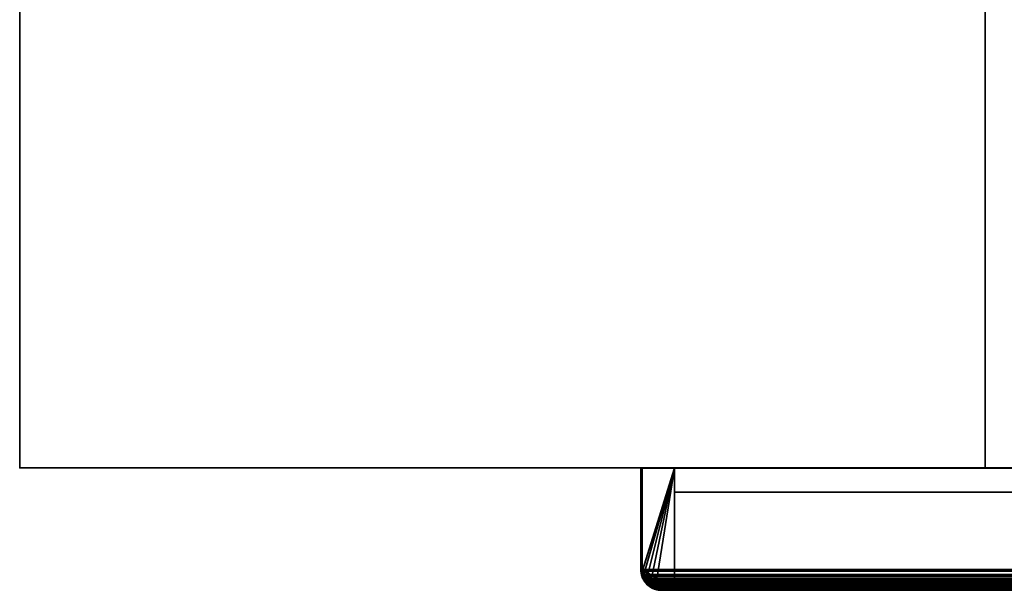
# Model space of a CAD drawing. Header units: millimetres. Extents: x -490 to 6690, y -115 to 152.
# Tile 478 of 656: x 2410 to 2563, y -25 to 64. Entities that reach past the tile are written whole.
import ezdxf

# ---------------------------------------------------------------- set-up
doc = ezdxf.new("R2010")
doc.units = ezdxf.units.MM
doc.layers.add('151', color=253, linetype='Continuous')

# ---------------------------------------------------------------- blocks, each defined once
blk = doc.blocks.new('UG_SURFACE_003')
at = {"layer": '151', "color": 252, "linetype": 'Continuous', "lineweight": 35}
for points in [[(2410, -6.2, -7.5), (2410, 133.2, -7.5), (2560, 133.2, -7.5), (2560, -6.2, -7.5)], [(2410, -6.2, 2202.5), (2410, 133.2, 2202.5), (2410, 133.2, -7.5), (2410, -6.2, -7.5)], [(3590, -6.2, 2202.5), (3590, 133.2, 2202.5), (2410, 133.2, 2202.5), (2410, -6.2, 2202.5)], [(2560, -6.2, 2052.5), (2560, 133.2, 2052.5), (3440, 133.2, 2052.5), (3440, -6.2, 2052.5)], [(2560, -6.2, -7.5), (2560, 133.2, -7.5), (2560, 133.2, 2052.5), (2560, -6.2, 2052.5)], [(3590, -6.2, 2202.5), (2410, -6.2, 2202.5), (2560, -6.2, 2052.5), (3440, -6.2, 2052.5)], [(2410, -6.2, 2202.5), (2410, -6.2, -7.5), (2560, -6.2, -7.5), (2560, -6.2, 2052.5)]]:
    blk.add_3dface(points, dxfattribs=at)
blk = doc.blocks.new('UG_SURFACE_225')
at = {"layer": '151', "color": 14, "linetype": 'Continuous', "lineweight": 35}
for points in [[(2506.75, -22, 2100.75), (2506.75, -6.25, 2100.75), (2506.75, -6.25, -7.5), (2506.75, -22, -7.5)], [(2506.75, -22, -7.5), (2506.75, -6.25, -7.5), (2511.75, -6.25, -7.5), (2511.75, -25, -7.5)], [(2511.75, -6.25, 2095.75), (2506.75, -6.25, 2100.75), (2506.75, -22, 2100.75), (2506.78, -22.18, 2100.72)], [(2511.75, -6.25, 2095.75), (2511.75, -6.25, -7.5), (2506.75, -6.25, -7.5), (2506.75, -6.25, 2100.75)], [(2506.78, -22.18, 2100.72), (2506.9, -22.93, 2100.6), (2506.92, -22.97, 2100.58), (2511.75, -6.25, 2095.75)], [(2506.92, -22.97, 2100.58), (2507.34, -23.78, 2100.16), (2511.75, -6.25, 2095.75)], [(2511.75, -6.25, 2095.75), (2507.34, -23.78, 2100.16), (2507.35, -23.8, 2100.15), (2507.99, -24.35, 2099.51)], [(2511.75, -6.25, 2095.75), (2507.99, -24.35, 2099.51), (2508.31, -24.63, 2099.19), (2508.81, -24.76, 2098.69)], [(2508.81, -24.76, 2098.69), (2509.75, -25, 2097.75), (2511.75, -25, 2095.75), (2511.75, -6.25, 2095.75)], [(2511.75, -6.25, -7.5), (2511.75, -6.25, 2095.75), (2511.75, -25, 2095.75), (2511.75, -25, -7.5)], [(2506.75, -22, -7.5), (2506.79, -22.18, -7.5), (2506.78, -22.18, 2100.72)], [(2506.78, -22.18, 2100.72), (2506.75, -22, 2100.75), (2506.75, -22, -7.5)], [(2511.75, -25, -7.5), (2506.79, -22.18, -7.5), (2506.75, -22, -7.5)], [(2506.9, -22.93, 2100.6), (2506.78, -22.18, 2100.72), (2506.79, -22.18, -7.5)], [(2506.79, -22.18, -7.5), (2506.94, -22.97, -7.5), (2506.92, -22.97, 2100.58)], [(2506.92, -22.97, 2100.58), (2506.9, -22.93, 2100.6), (2506.79, -22.18, -7.5)], [(2511.75, -25, -7.5), (2506.94, -22.97, -7.5), (2506.79, -22.18, -7.5)], [(2507.34, -23.78, 2100.16), (2506.92, -22.97, 2100.58), (2506.94, -22.97, -7.5)], [(2506.94, -22.97, -7.5), (2506.98, -23.15, -7.5), (2507.34, -23.78, 2100.16)], [(2507.38, -23.75, -7.5), (2506.98, -23.15, -7.5), (2506.94, -22.97, -7.5), (2511.75, -25, -7.5)], [(2506.98, -23.15, -7.5), (2507.38, -23.75, -7.5), (2507.34, -23.78, 2100.16)], [(2507.35, -23.8, 2100.15), (2507.34, -23.78, 2100.16), (2507.38, -23.75, -7.5)], [(2507.99, -24.35, 2099.51), (2507.35, -23.8, 2100.15), (2507.38, -23.75, -7.5)], [(2507.38, -23.75, -7.5), (2507.63, -24.12, -7.5), (2507.99, -24.35, 2099.51)], [(2508, -24.37, -7.5), (2507.63, -24.12, -7.5), (2507.38, -23.75, -7.5), (2511.75, -25, -7.5)], [(2507.63, -24.12, -7.5), (2508, -24.37, -7.5), (2507.99, -24.35, 2099.51)], [(2508.31, -24.63, 2099.19), (2507.99, -24.35, 2099.51), (2508, -24.37, -7.5)], [(2508, -24.37, -7.5), (2508.6, -24.77, -7.5), (2508.81, -24.76, 2098.69)], [(2508.81, -24.76, 2098.69), (2508.31, -24.63, 2099.19), (2508, -24.37, -7.5)], [(2508, -24.37, -7.5), (2511.75, -25, -7.5), (2509.75, -25, -7.5), (2508.8, -24.81, -7.5)], [(2508.8, -24.81, -7.5), (2508.6, -24.77, -7.5), (2508, -24.37, -7.5)], [(2508.6, -24.77, -7.5), (2508.8, -24.81, -7.5), (2508.81, -24.76, 2098.69)], [(2509.75, -25, 2097.75), (2508.81, -24.76, 2098.69), (2508.8, -24.81, -7.5)], [(2508.8, -24.81, -7.5), (2509.75, -25, -7.5), (2509.75, -25, 2097.75)], [(2509.75, -25, 2097.75), (2509.75, -25, -7.5), (2511.75, -25, -7.5), (2511.75, -25, 2095.75)]]:
    blk.add_3dface(points, dxfattribs=at)
blk = doc.blocks.new('UG_SURFACE_226')
at = {"layer": '151', "color": 41, "linetype": 'Continuous', "lineweight": 35}
for points in [[(2511.75, -10, -7.5), (2581.75, -10, -7.5), (2581.75, -25, -7.5), (2511.75, -25, -7.5)], [(2511.75, -25, 2095.75), (2511.75, -10, 2095.75), (2511.75, -10, -7.5), (2511.75, -25, -7.5)], [(2581.75, -10, 2025.75), (2581.75, -10, -7.5), (2511.75, -10, -7.5), (2511.75, -10, 2095.75)], [(2511.75, -10, 2095.75), (2511.75, -25, 2095.75), (2581.75, -25, 2025.75), (2581.75, -10, 2025.75)], [(2581.75, -10, 2025.75), (2581.75, -25, 2025.75), (2581.75, -25, -7.5), (2581.75, -10, -7.5)], [(2511.75, -25, 2095.75), (2511.75, -25, -7.5), (2581.75, -25, -7.5), (2581.75, -25, 2025.75)]]:
    blk.add_3dface(points, dxfattribs=at)
blk = doc.blocks.new('UG_SURFACE_227')
at = {"layer": '151', "color": 7, "linetype": 'Continuous', "lineweight": 35}
for points in [[(2586.75, -22, -7.5), (2586.75, 16, -7.5), (2587, 16, -7.5), (2587, -22, -7.5)], [(2586.75, 16, -7.5), (2586.75, -22, -7.5), (2586.75, -22, 2020.75), (2586.75, 16, 2020.75)], [(2586.75, 16, 2020.75), (2587, 16, 2020.5), (2587, 16, -7.5), (2586.75, 16, -7.5)], [(2587, -22, 2020.5), (2587, 16, 2020.5), (2586.75, 16, 2020.75), (2586.75, -22, 2020.75)], [(2587, 16, 2020.5), (2587, -22, 2020.5), (2587, -22, -7.5), (2587, 16, -7.5)], [(2506.5, -22, 2101), (2506.5, -6.25, 2101), (2506.5, -6.25, -7.5), (2506.5, -22, -7.5)], [(2506.75, -22, 2100.75), (2506.75, -6.25, 2100.75), (2506.5, -6.25, 2101), (2506.5, -22, 2101)], [(2506.75, -6.25, -7.5), (2506.75, -22, -7.5), (2506.5, -22, -7.5), (2506.5, -6.25, -7.5)], [(2506.5, -6.25, 2101), (2506.75, -6.25, 2100.75), (2506.75, -6.25, -7.5), (2506.5, -6.25, -7.5)], [(2506.75, -22, -7.5), (2506.75, -6.25, -7.5), (2506.75, -6.25, 2100.75), (2506.75, -22, 2100.75)], [(2506.5, -22, -7.5), (2506.69, -22.98, -7.5), (2506.66, -23.01, 2100.84)], [(2506.66, -23.01, 2100.84), (2506.5, -22, 2101), (2506.5, -22, -7.5)], [(2506.75, -22, -7.5), (2506.94, -22.9, -7.5), (2506.69, -22.98, -7.5), (2506.5, -22, -7.5)], [(2506.5, -22, 2101), (2506.66, -23.01, 2100.84), (2506.85, -22.79, 2100.65), (2506.75, -22, 2100.75)], [(2506.98, -23.09, 2100.52), (2506.85, -22.79, 2100.65), (2506.66, -23.01, 2100.84), (2506.75, -23.18, 2100.75)], [(2506.74, -23.19, -7.5), (2506.69, -22.98, -7.5), (2506.94, -22.9, -7.5), (2506.98, -23.1, -7.5)], [(2506.75, -22, -7.5), (2506.75, -22, 2100.75), (2506.85, -22.79, 2100.65)], [(2506.85, -22.79, 2100.65), (2506.94, -22.9, -7.5), (2506.75, -22, -7.5)], [(2506.94, -22.9, -7.5), (2506.85, -22.79, 2100.65), (2506.98, -23.09, 2100.52)], [(2506.98, -23.09, 2100.52), (2506.98, -23.1, -7.5), (2506.94, -22.9, -7.5)], [(2586.52, -23.09, 2020.98), (2586.72, -22.16, -7.5), (2586.55, -23.03, -7.5)], [(2586.72, -22.16, -7.5), (2586.52, -23.09, 2020.98), (2586.65, -22.79, 2020.85)], [(2586.74, -23.17, 2020.76), (2586.89, -22.85, 2020.61), (2586.65, -22.79, 2020.85), (2586.52, -23.09, 2020.98)], [(2586.55, -23.03, -7.5), (2586.72, -22.16, -7.5), (2586.97, -22.18, -7.5), (2586.79, -23.11, -7.5)], [(2586.65, -22.79, 2020.85), (2586.75, -22, -7.5), (2586.72, -22.16, -7.5)], [(2586.65, -22.79, 2020.85), (2586.75, -22, 2020.75), (2586.75, -22, -7.5)], [(2586.75, -22, 2020.75), (2586.65, -22.79, 2020.85), (2586.89, -22.85, 2020.61), (2587, -22, 2020.5)], [(2586.72, -22.16, -7.5), (2586.75, -22, -7.5), (2587, -22, -7.5), (2586.97, -22.18, -7.5)], [(2586.89, -22.85, 2020.61), (2586.74, -23.17, 2020.76), (2586.77, -23.2, -7.5)], [(2586.77, -23.2, -7.5), (2586.78, -23.19, -7.5), (2587, -22, 2020.5)], [(2587, -22, 2020.5), (2586.89, -22.85, 2020.61), (2586.77, -23.2, -7.5)], [(2587, -22, 2020.5), (2586.78, -23.19, -7.5), (2586.79, -23.11, -7.5)], [(2587, -22, 2020.5), (2586.79, -23.11, -7.5), (2586.97, -22.18, -7.5)], [(2586.97, -22.18, -7.5), (2587, -22, -7.5), (2587, -22, 2020.5)], [(2506.75, -23.18, 2100.75), (2506.66, -23.01, 2100.84), (2506.69, -22.98, -7.5)], [(2506.69, -22.98, -7.5), (2506.74, -23.19, -7.5), (2506.75, -23.18, 2100.75)], [(2506.98, -23.1, -7.5), (2506.99, -23.18, -7.5), (2506.74, -23.24, -7.5), (2506.74, -23.19, -7.5)], [(2507.15, -23.95, 2100.35), (2506.75, -23.18, 2100.75), (2506.74, -23.19, -7.5)], [(2506.99, -23.18, -7.5), (2507.35, -23.7, -7.5), (2507.15, -23.84, -7.5), (2506.74, -23.24, -7.5)], [(2506.74, -23.19, -7.5), (2506.74, -23.24, -7.5), (2507.48, -24.23, 2100.02)], [(2507.48, -24.23, 2100.02), (2507.15, -23.95, 2100.35), (2506.74, -23.19, -7.5)], [(2507.48, -24.23, 2100.02), (2506.74, -23.24, -7.5), (2507.15, -23.84, -7.5)], [(2506.75, -23.18, 2100.75), (2507.15, -23.95, 2100.35), (2507.14, -23.47, 2100.36), (2506.98, -23.09, 2100.52)], [(2506.99, -23.18, -7.5), (2506.98, -23.09, 2100.52), (2507.14, -23.47, 2100.36)], [(2506.99, -23.18, -7.5), (2506.98, -23.1, -7.5), (2506.98, -23.09, 2100.52)], [(2507.14, -23.47, 2100.36), (2507.35, -23.7, -7.5), (2506.99, -23.18, -7.5)], [(2507.64, -24.1, 2099.86), (2507.14, -23.47, 2100.36), (2507.15, -23.95, 2100.35), (2507.48, -24.23, 2100.02)], [(2507.35, -23.7, -7.5), (2507.14, -23.47, 2100.36), (2507.64, -24.1, 2099.86)], [(2507.45, -24.3, -7.5), (2507.15, -23.84, -7.5), (2507.35, -23.7, -7.5), (2507.63, -24.12, -7.5)], [(2507.15, -23.84, -7.5), (2507.45, -24.3, -7.5), (2507.48, -24.23, 2100.02)], [(2507.64, -24.1, 2099.86), (2507.63, -24.12, -7.5), (2507.35, -23.7, -7.5)], [(2507.63, -24.12, -7.5), (2507.95, -24.33, -7.5), (2507.8, -24.53, -7.5), (2507.45, -24.3, -7.5)], [(2508.19, -24.85, 2099.31), (2507.48, -24.23, 2100.02), (2507.45, -24.3, -7.5)], [(2507.45, -24.3, -7.5), (2507.8, -24.53, -7.5), (2508.56, -24.95, 2098.94)], [(2508.56, -24.95, 2098.94), (2508.19, -24.85, 2099.31), (2507.45, -24.3, -7.5)], [(2507.48, -24.23, 2100.02), (2507.73, -24.22, 2099.77), (2507.64, -24.1, 2099.86)], [(2508.65, -24.77, 2098.85), (2507.73, -24.22, 2099.77), (2507.48, -24.23, 2100.02), (2508.19, -24.85, 2099.31)], [(2507.63, -24.12, -7.5), (2507.64, -24.1, 2099.86), (2507.73, -24.22, 2099.77)], [(2507.73, -24.22, 2099.77), (2507.95, -24.33, -7.5), (2507.63, -24.12, -7.5)], [(2507.95, -24.33, -7.5), (2507.73, -24.22, 2099.77), (2508.65, -24.77, 2098.85)], [(2508.55, -25.02, -7.5), (2507.8, -24.53, -7.5), (2507.95, -24.33, -7.5), (2508.65, -24.79, -7.5)], [(2508.65, -24.77, 2098.85), (2508.65, -24.79, -7.5), (2507.95, -24.33, -7.5)], [(2585.45, -24.4, -7.5), (2584.85, -24.77, 2022.65), (2585.77, -24.22, 2021.73)], [(2585.35, -24.83, 2022.15), (2586.01, -24.22, 2021.49), (2585.77, -24.22, 2021.73), (2584.85, -24.77, 2022.65)], [(2584.85, -24.77, 2022.65), (2585.45, -24.4, -7.5), (2584.93, -24.76, -7.5)], [(2584.93, -24.76, -7.5), (2585.45, -24.4, -7.5), (2585.59, -24.6, -7.5), (2584.99, -25.01, -7.5)], [(2584.94, -25.01, -7.5), (2584.99, -25.01, -7.5), (2586.01, -24.22, 2021.49)], [(2586.01, -24.22, 2021.49), (2585.35, -24.83, 2022.15), (2584.94, -25.01, -7.5)], [(2584.99, -25.01, -7.5), (2585.59, -24.6, -7.5), (2586.01, -24.22, 2021.49)], [(2586.05, -24.3, -7.5), (2585.59, -24.6, -7.5), (2585.45, -24.4, -7.5), (2585.87, -24.12, -7.5)], [(2585.77, -24.22, 2021.73), (2585.87, -24.12, -7.5), (2585.45, -24.4, -7.5)], [(2585.59, -24.6, -7.5), (2586.05, -24.3, -7.5), (2586.01, -24.22, 2021.49)], [(2585.77, -24.22, 2021.73), (2585.86, -24.1, 2021.64), (2585.87, -24.12, -7.5)], [(2585.86, -24.1, 2021.64), (2585.77, -24.22, 2021.73), (2586.01, -24.22, 2021.49)], [(2586.08, -23.8, -7.5), (2585.86, -24.1, 2021.64), (2586.36, -23.47, 2021.14)], [(2586.01, -24.22, 2021.49), (2586.45, -23.81, 2021.05), (2586.36, -23.47, 2021.14), (2585.86, -24.1, 2021.64)], [(2586.08, -23.8, -7.5), (2585.87, -24.12, -7.5), (2585.86, -24.1, 2021.64)], [(2585.87, -24.12, -7.5), (2586.08, -23.8, -7.5), (2586.28, -23.95, -7.5), (2586.05, -24.3, -7.5)], [(2586.45, -23.81, 2021.05), (2586.01, -24.22, 2021.49), (2586.05, -24.3, -7.5)], [(2586.05, -24.3, -7.5), (2586.28, -23.95, -7.5), (2586.74, -23.17, 2020.76)], [(2586.74, -23.17, 2020.76), (2586.45, -23.81, 2021.05), (2586.05, -24.3, -7.5)], [(2586.77, -23.2, -7.5), (2586.28, -23.95, -7.5), (2586.08, -23.8, -7.5), (2586.54, -23.1, -7.5)], [(2586.36, -23.47, 2021.14), (2586.54, -23.1, -7.5), (2586.08, -23.8, -7.5)], [(2586.28, -23.95, -7.5), (2586.77, -23.2, -7.5), (2586.74, -23.17, 2020.76)], [(2586.36, -23.47, 2021.14), (2586.52, -23.09, 2020.98), (2586.54, -23.1, -7.5)], [(2586.52, -23.09, 2020.98), (2586.36, -23.47, 2021.14), (2586.45, -23.81, 2021.05), (2586.74, -23.17, 2020.76)], [(2586.55, -23.03, -7.5), (2586.54, -23.1, -7.5), (2586.52, -23.09, 2020.98)], [(2586.54, -23.1, -7.5), (2586.54, -23.1, -7.5), (2586.52, -23.09, 2020.98)], [(2586.54, -23.1, -7.5), (2586.55, -23.03, -7.5), (2586.79, -23.11, -7.5), (2586.78, -23.19, -7.5)], [(2586.54, -23.1, -7.5), (2586.54, -23.1, -7.5), (2586.78, -23.19, -7.5), (2586.77, -23.2, -7.5)], [(2507.8, -24.53, -7.5), (2508.55, -25.02, -7.5), (2508.56, -24.95, 2098.94)], [(2508.19, -24.85, 2099.31), (2508.56, -24.95, 2098.94), (2508.65, -24.77, 2098.85)], [(2508.65, -24.79, -7.5), (2508.56, -25.03, -7.5), (2508.55, -25.02, -7.5)], [(2508.65, -24.79, -7.5), (2508.65, -24.79, -7.5), (2508.55, -25.02, -7.5)], [(2508.56, -24.95, 2098.94), (2508.55, -25.02, -7.5), (2508.56, -25.03, -7.5)], [(2508.56, -24.95, 2098.94), (2508.74, -24.83, 2098.76), (2508.65, -24.77, 2098.85)], [(2508.65, -24.79, -7.5), (2508.72, -24.8, -7.5), (2508.64, -25.04, -7.5), (2508.56, -25.03, -7.5)], [(2509.75, -25, 2097.75), (2508.74, -24.83, 2098.76), (2508.56, -24.95, 2098.94), (2509.75, -25.25, 2097.75)], [(2509.75, -25.25, 2097.75), (2508.56, -24.95, 2098.94), (2508.56, -25.03, -7.5)], [(2508.56, -25.03, -7.5), (2508.64, -25.04, -7.5), (2509.75, -25.25, 2097.75)], [(2508.72, -24.8, -7.5), (2509.59, -24.97, -7.5), (2509.57, -25.22, -7.5), (2508.64, -25.04, -7.5)], [(2508.64, -25.04, -7.5), (2509.57, -25.22, -7.5), (2509.75, -25.25, 2097.75)], [(2508.65, -24.77, 2098.85), (2509.59, -24.97, -7.5), (2508.72, -24.8, -7.5)], [(2509.59, -24.97, -7.5), (2508.65, -24.77, 2098.85), (2508.74, -24.83, 2098.76)], [(2508.72, -24.8, -7.5), (2508.65, -24.79, -7.5), (2508.65, -24.77, 2098.85)], [(2508.65, -24.79, -7.5), (2508.65, -24.79, -7.5), (2508.65, -24.77, 2098.85)], [(2509.59, -24.97, -7.5), (2508.74, -24.83, 2098.76), (2509.75, -25, 2097.75)], [(2509.59, -24.97, -7.5), (2509.75, -25, -7.5), (2509.75, -25.25, -7.5), (2509.57, -25.22, -7.5)], [(2509.57, -25.22, -7.5), (2509.75, -25.25, -7.5), (2509.75, -25.25, 2097.75)], [(2509.75, -25, 2097.75), (2509.75, -25, -7.5), (2509.59, -24.97, -7.5)], [(2509.75, -25, -7.5), (2583.75, -25, -7.5), (2583.75, -25.25, -7.5), (2509.75, -25.25, -7.5)], [(2509.75, -25, 2097.75), (2583.75, -25, 2023.75), (2583.75, -25, -7.5), (2509.75, -25, -7.5)], [(2509.75, -25.25, 2097.75), (2583.75, -25.25, 2023.75), (2583.75, -25, 2023.75), (2509.75, -25, 2097.75)], [(2509.75, -25.25, 2097.75), (2509.75, -25.25, -7.5), (2583.75, -25.25, -7.5), (2583.75, -25.25, 2023.75)], [(2583.75, -25, -7.5), (2584.65, -24.81, -7.5), (2584.73, -25.06, -7.5), (2583.75, -25.25, -7.5)], [(2584.65, -24.81, -7.5), (2583.75, -25, 2023.75), (2584.76, -24.83, 2022.74)], [(2584.65, -24.81, -7.5), (2583.75, -25, -7.5), (2583.75, -25, 2023.75)], [(2583.75, -25.25, 2023.75), (2584.94, -24.94, 2022.56), (2584.76, -24.83, 2022.74), (2583.75, -25, 2023.75)], [(2583.75, -25.25, -7.5), (2584.73, -25.06, -7.5), (2584.94, -24.94, 2022.56)], [(2584.94, -24.94, 2022.56), (2583.75, -25.25, 2023.75), (2583.75, -25.25, -7.5)], [(2584.94, -25.01, -7.5), (2584.73, -25.06, -7.5), (2584.65, -24.81, -7.5), (2584.85, -24.77, -7.5)], [(2584.76, -24.83, 2022.74), (2584.85, -24.77, -7.5), (2584.65, -24.81, -7.5)], [(2584.73, -25.06, -7.5), (2584.94, -25.01, -7.5), (2584.94, -24.94, 2022.56)], [(2584.76, -24.83, 2022.74), (2584.85, -24.77, 2022.65), (2584.85, -24.77, -7.5)], [(2584.85, -24.77, 2022.65), (2584.76, -24.83, 2022.74), (2584.94, -24.94, 2022.56)], [(2584.85, -24.77, -7.5), (2584.93, -24.76, -7.5), (2584.99, -25.01, -7.5), (2584.94, -25.01, -7.5)], [(2584.93, -24.76, -7.5), (2584.85, -24.77, -7.5), (2584.85, -24.77, 2022.65)], [(2584.85, -24.77, 2022.65), (2584.94, -24.94, 2022.56), (2585.35, -24.83, 2022.15)], [(2585.35, -24.83, 2022.15), (2584.94, -24.94, 2022.56), (2584.94, -25.01, -7.5)]]:
    blk.add_3dface(points, dxfattribs=at)
blk = doc.blocks.new('UG_SURFACE_229')
at = {"layer": '151', "color": 41, "linetype": 'Continuous', "lineweight": 35}
for points in [[(3488.25, -25, 2095.75), (3488.25, -10, 2095.75), (2511.75, -10, 2095.75), (2511.75, -25, 2095.75)], [(2581.75, -10, 2025.75), (2581.75, -25, 2025.75), (2511.75, -25, 2095.75), (2511.75, -10, 2095.75)], [(3488.25, -10, 2095.75), (3418.25, -10, 2025.75), (2581.75, -10, 2025.75), (2511.75, -10, 2095.75)], [(3418.25, -25, 2025.75), (3488.25, -25, 2095.75), (2511.75, -25, 2095.75), (2581.75, -25, 2025.75)]]:
    blk.add_3dface(points, dxfattribs=at)
blk = doc.blocks.new('UG_SURFACE_230')
at = {"layer": '151', "color": 14, "linetype": 'Continuous', "lineweight": 35}
for points in [[(3493.25, -6.25, 2100.75), (3488.25, -6.25, 2095.75), (2511.75, -6.25, 2095.75), (2506.75, -6.25, 2100.75)], [(2506.75, -22, 2100.75), (2506.75, -6.25, 2100.75), (2511.75, -6.25, 2095.75), (2511.75, -25, 2095.75)], [(3493.25, -22, 2100.75), (3493.25, -6.25, 2100.75), (2506.75, -6.25, 2100.75), (2506.75, -22, 2100.75)], [(2511.75, -6.25, 2095.75), (3488.25, -6.25, 2095.75), (3488.25, -25, 2095.75), (2511.75, -25, 2095.75)], [(2511.75, -25, 2095.75), (2506.78, -22.23, 2100.72), (2506.75, -22, 2100.75)], [(3493.25, -22, 2100.75), (2506.75, -22, 2100.75), (2506.78, -22.23, 2100.72)], [(2506.78, -22.23, 2100.72), (3493.23, -22.24, 2100.73), (3493.25, -22, 2100.75)], [(2506.97, -23.07, 2100.53), (2506.85, -22.79, 2100.65), (2506.78, -22.23, 2100.72), (2511.75, -25, 2095.75)], [(3493.2, -22.57, 2100.7), (2506.78, -22.23, 2100.72), (2506.85, -22.79, 2100.65)], [(3493.2, -22.57, 2100.7), (3493.23, -22.24, 2100.73), (2506.78, -22.23, 2100.72)], [(3493.2, -22.57, 2100.7), (2506.85, -22.79, 2100.65), (2506.97, -23.07, 2100.53)], [(2506.97, -23.07, 2100.53), (3493.03, -23.07, 2100.53), (3493.2, -22.57, 2100.7)], [(2506.97, -23.07, 2100.53), (2511.75, -25, 2095.75), (2509.75, -25, 2097.75), (2508.89, -24.85, 2098.61)], [(2508.89, -24.85, 2098.61), (2508.74, -24.83, 2098.76), (2508.1, -24.44, 2099.4), (2506.97, -23.07, 2100.53)], [(2507.43, -23.84, 2100.07), (2507.14, -23.47, 2100.36), (2506.97, -23.07, 2100.53), (2508.1, -24.44, 2099.4)], [(3493.03, -23.07, 2100.53), (2506.97, -23.07, 2100.53), (2507.14, -23.47, 2100.36)], [(3492.95, -23.3, 2100.45), (3493.03, -23.07, 2100.53), (2507.14, -23.47, 2100.36)], [(3492.95, -23.3, 2100.45), (2507.14, -23.47, 2100.36), (2507.43, -23.84, 2100.07)], [(2507.43, -23.84, 2100.07), (3492.58, -23.86, 2100.08), (3492.95, -23.3, 2100.45)], [(2508.1, -24.44, 2099.4), (2507.73, -24.22, 2099.77), (2507.43, -23.84, 2100.07)], [(3492.46, -24.03, 2099.96), (2507.43, -23.84, 2100.07), (2507.73, -24.22, 2099.77)], [(3492.46, -24.03, 2099.96), (3492.58, -23.86, 2100.08), (2507.43, -23.84, 2100.07)], [(3492.46, -24.03, 2099.96), (2507.73, -24.22, 2099.77), (2508.1, -24.44, 2099.4)], [(2508.1, -24.44, 2099.4), (3491.9, -24.46, 2099.4), (3492.46, -24.03, 2099.96)], [(3491.9, -24.46, 2099.4), (2508.1, -24.44, 2099.4), (2508.74, -24.83, 2098.76)], [(3491.61, -24.67, 2099.11), (3491.9, -24.46, 2099.4), (2508.74, -24.83, 2098.76)], [(3491.61, -24.67, 2099.11), (2508.74, -24.83, 2098.76), (2508.89, -24.85, 2098.61)], [(2508.89, -24.85, 2098.61), (3491.11, -24.79, 2098.61), (3491.61, -24.67, 2099.11)], [(3491.11, -24.79, 2098.61), (2508.89, -24.85, 2098.61), (2509.75, -25, 2097.75)], [(2509.75, -25, 2097.75), (3490.25, -25, 2097.75), (3491.11, -24.79, 2098.61)], [(3488.25, -25, 2095.75), (3490.25, -25, 2097.75), (2509.75, -25, 2097.75), (2511.75, -25, 2095.75)]]:
    blk.add_3dface(points, dxfattribs=at)
blk = doc.blocks.new('UG_SURFACE_232')
at = {"layer": '151', "color": 7, "linetype": 'Continuous', "lineweight": 35}
for points in [[(2506.5, -22, 2101), (2506.5, -6.25, 2101), (2506.75, -6.25, 2100.75), (2506.75, -22, 2100.75)], [(3493.5, -22, 2101), (3493.5, -6.25, 2101), (2506.5, -6.25, 2101), (2506.5, -22, 2101)], [(3493.25, -6.25, 2100.75), (2506.75, -6.25, 2100.75), (2506.5, -6.25, 2101), (3493.5, -6.25, 2101)], [(2506.75, -22, 2100.75), (2506.75, -6.25, 2100.75), (3493.25, -6.25, 2100.75), (3493.25, -22, 2100.75)], [(2506.53, -22.25, 2100.97), (2506.5, -22, 2101), (2506.75, -22, 2100.75)], [(3493.5, -22, 2101), (2506.5, -22, 2101), (2506.53, -22.25, 2100.97)], [(2506.75, -22, 2100.75), (2506.85, -22.79, 2100.65), (2506.61, -22.85, 2100.89), (2506.53, -22.25, 2100.97)], [(2506.53, -22.25, 2100.97), (3493.48, -22.26, 2100.98), (3493.5, -22, 2101)], [(3493.44, -22.62, 2100.94), (2506.53, -22.25, 2100.97), (2506.61, -22.85, 2100.89)], [(3493.44, -22.62, 2100.94), (3493.48, -22.26, 2100.98), (2506.53, -22.25, 2100.97)], [(3493.44, -22.62, 2100.94), (2506.61, -22.85, 2100.89), (2506.74, -23.16, 2100.76)], [(2506.74, -23.16, 2100.76), (2506.61, -22.85, 2100.89), (2506.85, -22.79, 2100.65), (2506.98, -23.09, 2100.52)], [(2506.74, -23.16, 2100.76), (3493.26, -23.16, 2100.76), (3493.44, -22.62, 2100.94)], [(2506.75, -22, 2100.75), (3493.25, -22, 2100.75), (3493.2, -22.57, 2100.7)], [(2506.85, -22.79, 2100.65), (2506.75, -22, 2100.75), (3493.2, -22.57, 2100.7)], [(2506.98, -23.09, 2100.52), (2506.85, -22.79, 2100.65), (3493.2, -22.57, 2100.7)], [(3493.2, -22.57, 2100.7), (3493.02, -23.09, 2100.52), (2506.98, -23.09, 2100.52)], [(2506.98, -23.09, 2100.52), (2507.14, -23.47, 2100.36), (2506.92, -23.6, 2100.58), (2506.74, -23.16, 2100.76)], [(3493.26, -23.16, 2100.76), (2506.74, -23.16, 2100.76), (2506.92, -23.6, 2100.58)], [(3493.18, -23.41, 2100.68), (3493.26, -23.16, 2100.76), (2506.92, -23.6, 2100.58)], [(3493.18, -23.41, 2100.68), (2506.92, -23.6, 2100.58), (2507.24, -23.99, 2100.26)], [(2507.24, -23.99, 2100.26), (2506.92, -23.6, 2100.58), (2507.14, -23.47, 2100.36)], [(2507.14, -23.47, 2100.36), (2506.98, -23.09, 2100.52), (3493.02, -23.09, 2100.52)], [(2507.14, -23.47, 2100.36), (3493.02, -23.09, 2100.52), (3492.95, -23.3, 2100.45)], [(3492.95, -23.3, 2100.45), (3492.46, -24.03, 2099.96), (2507.14, -23.47, 2100.36)], [(2507.14, -23.47, 2100.36), (3492.46, -24.03, 2099.96), (3492.37, -24.1, 2099.87)], [(3492.37, -24.1, 2099.87), (2507.64, -24.1, 2099.86), (2507.14, -23.47, 2100.36)], [(2507.14, -23.47, 2100.36), (2507.64, -24.1, 2099.86), (2507.56, -24.4, 2099.94), (2507.24, -23.99, 2100.26)], [(2507.24, -23.99, 2100.26), (3492.77, -24.01, 2100.27), (3493.18, -23.41, 2100.68)], [(3492.64, -24.2, 2100.14), (2507.24, -23.99, 2100.26), (2507.56, -24.4, 2099.94)], [(3492.64, -24.2, 2100.14), (3492.77, -24.01, 2100.27), (2507.24, -23.99, 2100.26)], [(2507.64, -24.1, 2099.86), (2507.73, -24.22, 2099.77), (2507.56, -24.4, 2099.94)], [(3492.64, -24.2, 2100.14), (2507.56, -24.4, 2099.94), (2507.97, -24.65, 2099.53)], [(2507.97, -24.65, 2099.53), (2507.56, -24.4, 2099.94), (2507.73, -24.22, 2099.77)], [(2507.64, -24.1, 2099.86), (3492.37, -24.1, 2099.87), (3491.61, -24.67, 2099.11)], [(2507.73, -24.22, 2099.77), (2507.64, -24.1, 2099.86), (3491.61, -24.67, 2099.11)], [(2507.73, -24.22, 2099.77), (3491.61, -24.67, 2099.11), (3491.35, -24.74, 2098.85)], [(3491.35, -24.74, 2098.85), (2508.65, -24.77, 2098.85), (2507.73, -24.22, 2099.77)], [(2507.73, -24.22, 2099.77), (2508.65, -24.77, 2098.85), (2508.66, -25.06, 2098.84), (2507.97, -24.65, 2099.53)], [(2507.97, -24.65, 2099.53), (3492.04, -24.66, 2099.54), (3492.64, -24.2, 2100.14)], [(3492.04, -24.66, 2099.54), (2507.97, -24.65, 2099.53), (2508.66, -25.06, 2098.84)], [(2508.74, -24.83, 2098.76), (2508.65, -24.77, 2098.85), (3491.35, -24.74, 2098.85)], [(2508.65, -24.77, 2098.85), (2508.74, -24.83, 2098.76), (2508.66, -25.06, 2098.84)], [(3491.72, -24.9, 2099.22), (3492.04, -24.66, 2099.54), (2508.66, -25.06, 2098.84)], [(2508.81, -25.09, 2098.69), (2508.66, -25.06, 2098.84), (2508.74, -24.83, 2098.76)], [(3491.72, -24.9, 2099.22), (2508.66, -25.06, 2098.84), (2508.81, -25.09, 2098.69)], [(2509.75, -25, 2097.75), (2508.74, -24.83, 2098.76), (3491.35, -24.74, 2098.85)], [(2508.74, -24.83, 2098.76), (2509.75, -25, 2097.75), (2509.75, -25.25, 2097.75), (2508.81, -25.09, 2098.69)], [(2508.81, -25.09, 2098.69), (3491.18, -25.03, 2098.68), (3491.72, -24.9, 2099.22)], [(3491.18, -25.03, 2098.68), (2508.81, -25.09, 2098.69), (2509.75, -25.25, 2097.75)], [(3491.35, -24.74, 2098.85), (3490.25, -25, 2097.75), (2509.75, -25, 2097.75)], [(3416.25, -25, 2023.75), (2583.75, -25, 2023.75), (2509.75, -25, 2097.75), (3490.25, -25, 2097.75)], [(2509.75, -25, 2097.75), (2583.75, -25, 2023.75), (2583.75, -25.25, 2023.75), (2509.75, -25.25, 2097.75)], [(2509.75, -25.25, 2097.75), (3490.25, -25.25, 2097.75), (3491.18, -25.03, 2098.68)], [(3416.25, -25.25, 2023.75), (3490.25, -25.25, 2097.75), (2509.75, -25.25, 2097.75), (2583.75, -25.25, 2023.75)]]:
    blk.add_3dface(points, dxfattribs=at)

msp = doc.modelspace()

# ---------------------------------------------------------------- linework, layer by layer
at = {"layer": '151', "linetype": 'Continuous', "lineweight": -3}
for p, q in [((2410, -6.2, 2202.5), (2410, 133.2, 2202.5)), ((2410, 133.2, -7.5), (2410, -6.2, -7.5)), ((2560, -6.2, 2052.5), (2560, 133.2, 2052.5)), ((2560, 133.2, -7.5), (2560, -6.2, -7.5)), ((2410, -6.2, -7.5), (2410, -6.2, 2202.5)), ((2410, -6.2, 2202.5), (3590, -6.2, 2202.5)), ((2410, -6.2, -7.5), (2560, -6.2, -7.5)), ((2506.5, -6.25, 2101), (2506.5, -22, 2101)), ((2506.75, -6.25, 2100.75), (2506.5, -6.25, 2101)), ((2506.5, -6.25, 2101), (2506.5, -6.25, -7.5)), ((2506.5, -22, -7.5), (2506.5, -6.25, -7.5)), ((3493.5, -6.25, 2101), (2506.5, -6.25, 2101)), ((2506.5, -6.25, -7.5), (2506.75, -6.25, -7.5)), ((2506.5, -6.25, 2101), (2506.75, -6.25, 2100.75)), ((2506.5, -22, 2101), (2506.5, -6.25, 2101)), ((2506.75, -22, -7.5), (2506.75, -6.25, -7.5)), ((3493.25, -6.25, 2100.75), (2506.75, -6.25, 2100.75)), ((2506.75, -6.25, 2100.75), (2506.75, -22, 2100.75)), ((2506.75, -22, 2100.75), (2506.75, -6.25, 2100.75)), ((2506.75, -22, 2100.75), (2506.75, -6.25, 2100.75)), ((2506.75, -22, 2100.75), (2506.75, -6.25, 2100.75)), ((3493.25, -6.25, 2100.75), (2506.75, -6.25, 2100.75)), ((2506.75, -6.25, 2100.75), (2506.75, -6.25, -7.5)), ((2506.75, -22, -7.5), (2506.75, -6.25, -7.5)), ((2511.75, -6.25, 2095.75), (2506.75, -6.25, 2100.75)), ((2506.75, -6.25, -7.5), (2511.75, -6.25, -7.5)), ((2506.75, -6.25, 2100.75), (2506.75, -6.25, -7.5)), ((2506.75, -6.25, 2100.75), (2511.75, -6.25, 2095.75)), ((2511.75, -6.25, 2095.75), (2511.75, -25, 2095.75)), ((3488.25, -6.25, 2095.75), (2511.75, -6.25, 2095.75)), ((2511.75, -6.25, 2095.75), (2511.75, -6.25, -7.5)), ((2511.75, -6.25, 2095.75), (2511.75, -25, 2095.75)), ((2511.75, -6.25, -7.5), (2511.75, -25, -7.5)), ((3440, -6.2, 2052.5), (2560, -6.2, 2052.5)), ((2560, -6.2, 2052.5), (2560, -6.2, -7.5)), ((2511.75, -10, 2095.75), (2511.75, -10, -7.5)), ((2511.75, -10, 2095.75), (2511.75, -25, 2095.75)), ((2511.75, -25, 2095.75), (2511.75, -10, 2095.75)), ((3488.25, -10, 2095.75), (2511.75, -10, 2095.75)), ((2511.75, -10, -7.5), (2581.75, -10, -7.5)), ((2511.75, -25, -7.5), (2511.75, -10, -7.5)), ((2511.75, -10, 2095.75), (2581.75, -10, 2025.75)), ((2581.75, -10, 2025.75), (2511.75, -10, 2095.75)), ((2506.5, -22, 2101), (2506.5, -22, -7.5)), ((3493.5, -22, 2101), (2506.5, -22, 2101)), ((2506.75, -22, 2100.75), (2506.75, -22, -7.5)), ((3493.25, -22, 2100.75), (2506.75, -22, 2100.75)), ((3490.25, -25, 2097.75), (2509.75, -25, 2097.75)), ((3490.25, -25, 2097.75), (2509.75, -25, 2097.75)), ((2509.75, -25, 2097.75), (2509.75, -25, -7.5)), ((2509.75, -25, 2097.75), (2511.75, -25, 2095.75)), ((2509.75, -25, 2097.75), (2583.75, -25, 2023.75)), ((2511.75, -25, -7.5), (2509.75, -25, -7.5)), ((2583.75, -25, -7.5), (2509.75, -25, -7.5)), ((2511.75, -25, 2095.75), (2509.75, -25, 2097.75)), ((2509.75, -25, 2097.75), (2509.75, -25, -7.5)), ((2583.75, -25, 2023.75), (2509.75, -25, 2097.75)), ((2583.75, -25.25, -7.5), (2509.75, -25.25, -7.5)), ((2509.75, -25.25, 2097.75), (2583.75, -25.25, 2023.75)), ((3490.25, -25.25, 2097.75), (2509.75, -25.25, 2097.75)), ((2509.75, -25.25, 2097.75), (2509.75, -25.25, -7.5)), ((2583.75, -25.25, 2023.75), (2509.75, -25.25, 2097.75)), ((3488.25, -25, 2095.75), (2511.75, -25, 2095.75)), ((2581.75, -25, -7.5), (2511.75, -25, -7.5)), ((2511.75, -25, 2095.75), (2511.75, -25, -7.5)), ((2511.75, -25, 2095.75), (2581.75, -25, 2025.75)), ((2511.75, -25, 2095.75), (2511.75, -25, -7.5)), ((3488.25, -25, 2095.75), (2511.75, -25, 2095.75)), ((2581.75, -25, 2025.75), (2511.75, -25, 2095.75))]:
    msp.add_line(p, q, dxfattribs=at)
msp.add_arc((2509.75, -22, -7.5), 3, 180, 270, dxfattribs=at)
for points, degree in [([(2506.5, -22, -7.5), (2506.75, -22, -7.5)], 1), ([(3493.25, -22, 2100.75), (3164.42, -22, 2100.75), (2835.58, -22, 2100.75), (2506.75, -22, 2100.75)], 3), ([(2506.75, -22, 2100.75), (2506.75, -22, 1398), (2506.75, -22, 695.25), (2506.75, -22, -7.5)], 3), ([(2509.75, -25.25, -7.5), (2509.75, -25, -7.5)], 1)]:
    msp.add_open_spline(points, degree=degree, dxfattribs=at)
for points in [[(2506.5, -22, 2101), (2506.5, -25.25, 2101), (2509.75, -25.25, 2097.75)], [(2506.5, -22, -7.5), (2506.5, -25.25, -7.5), (2509.75, -25.25, -7.5)], [(2506.75, -22, 2100.75), (2506.75, -25, 2100.75), (2509.75, -25, 2097.75)]]:
    msp.add_rational_spline(points, [1, 0.707106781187, 1], degree=2, dxfattribs=at)
for points, knots in [([(2506.5, -22, 2101), (2506.5, -22.52, 2101), (2506.63, -23.03, 2100.87), (2507.05, -23.88, 2100.45), (2507.34, -24.22, 2100.16), (2508.28, -25.02, 2099.22), (2509.02, -25.25, 2098.48), (2509.75, -25.25, 2097.75)], [0, 0, 0, 0, 0.25, 0.25, 0.5, 0.5, 1, 1, 1, 1]), ([(2506.75, -22, -7.5), (2506.75, -22.79, -7.5), (2507.07, -23.57, -7.5), (2508.18, -24.68, -7.5), (2508.96, -25, -7.5), (2509.75, -25, -7.5)], [0, 0, 0, 0, 0.5, 0.5, 1, 1, 1, 1]), ([(2506.75, -22, 2100.75), (2506.75, -22.48, 2100.75), (2506.87, -22.95, 2100.63), (2507.26, -23.73, 2100.24), (2507.53, -24.05, 2099.97), (2508.4, -24.78, 2099.1), (2509.08, -25, 2098.42), (2509.75, -25, 2097.75)], [0, 0, 0, 0, 0.25, 0.25, 0.5, 0.5, 1, 1, 1, 1]), ([(2506.75, -22, 2100.75), (2506.75, -22.48, 2100.75), (2506.87, -22.95, 2100.63), (2507.26, -23.73, 2100.24), (2507.52, -24.05, 2099.98), (2508.4, -24.78, 2099.1), (2509.07, -25, 2098.43), (2509.75, -25, 2097.75)], [0, 0, 0, 0, 0.25, 0.25, 0.5, 0.5, 1, 1, 1, 1]), ([(2506.75, -22, 2100.75), (2506.75, -22.48, 2100.75), (2506.87, -22.95, 2100.63), (2507.26, -23.73, 2100.24), (2507.52, -24.05, 2099.98), (2508.4, -24.78, 2099.1), (2509.07, -25, 2098.43), (2509.75, -25, 2097.75)], [0, 0, 0, 0, 0.25, 0.25, 0.5, 0.5, 1, 1, 1, 1])]:
    msp.add_open_spline(points, degree=3, knots=knots, dxfattribs=at)

# ---------------------------------------------------------------- block references
for name in ['UG_SURFACE_003', 'UG_SURFACE_227', 'UG_SURFACE_232', 'UG_SURFACE_225', 'UG_SURFACE_230', 'UG_SURFACE_226', 'UG_SURFACE_229']:
    msp.add_blockref(name, (0, 0), dxfattribs=at)

doc.saveas('drawing.dxf')
